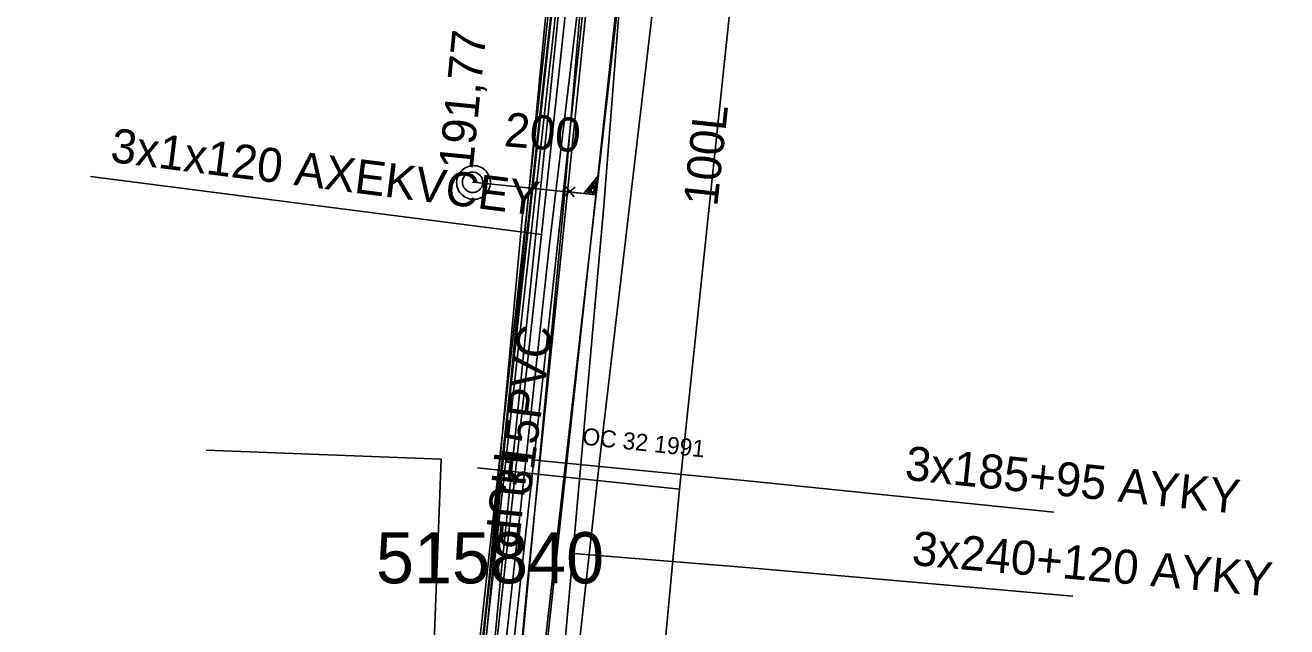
# Model space of a CAD drawing. Extents: x -746464 to -745690, y -1051581 to -1049993.
# Drawn here: x -746152.23 to -746115.23, y -1050945.76 to -1050928.11 of the extents above; entities that cross this region are included whole.
import ezdxf

# ---------------------------------------------------------------- set-up
doc = ezdxf.new("R2010")
doc.units = 0
for name, color, linetype in [('04_CETIN_neprovozovane', 7, 'Continuous'), ('04_CETIN_sdelovaci_podzem', 7, 'Continuous'), ('37_TVNET_sdelovaci_televizni kabely', 7, 'Continuous'), ('45_Eltodo_napajeci_kabel_NN', 7, 'Continuous'), ('45_Eltodo_popisy', 7, 'Continuous'), ('45_Eltodo_vedeni_NN_zemni', 7, 'Continuous'), ('48_Prazs_plynarenska_STL', 7, 'Continuous'), ('48_Prazs_plynarenska_STL_popisy', 7, 'Continuous'), ('51_PVaK_kanal_jednotna_neoverena poloha_pripojka', 7, 'Continuous'), ('51_PVaK_kanal_jednotna_overena poloha_rad', 7, 'Continuous'), ('51_PVaK_kanal_negravitacni_overena poloha', 7, 'Continuous'), ('51_PVaK_kanal_objekty', 7, 'Continuous'), ('51_PVaK_kanal_popisy', 7, 'Continuous'), ('51_PVaK_vodovod_NEPROVOZUJE PVK_neoverene poloha', 7, 'Continuous'), ('51_PVaK_vodovod_popisy', 7, 'Continuous'), ('55_PREdi_chranicky', 7, 'Continuous'), ('55_PREdi_NN', 7, 'Continuous'), ('55_PREdi_NN_popisy', 7, 'Continuous'), ('55_PREdi_VN', 7, 'Continuous'), ('55_PREdi_VN_popisy', 7, 'Continuous'), ('55_PREdi_ZRUSENE_elektro', 7, 'Continuous')]:
    doc.layers.add(name, color=color, linetype=linetype)

msp = doc.modelspace()

# ---------------------------------------------------------------- linework, layer by layer
at = {"layer": '04_CETIN_neprovozovane'}
msp.add_lwpolyline([(-746139.1, -1050955.08), (-746136.85, -1050934.54), (-746132.62, -1050899.26), (-746131.56, -1050889.42), (-746130.25, -1050875.59), (-746129.56, -1050868.17)], dxfattribs=at)
at = {"layer": '04_CETIN_sdelovaci_podzem'}
msp.add_lwpolyline([(-746139.76, -1050955.44), (-746136.33, -1050924.64), (-746133.72, -1050901.04), (-746133.09, -1050894.99)], dxfattribs=at)
at = {"layer": '37_TVNET_sdelovaci_televizni kabely'}
for points in [[(-745984.595, -1050626.363), (-746079.15, -1050602.616), (-746117.902, -1050728.62), (-746140.499, -1050964.785), (-746150.343, -1051014.385), (-746134.374, -1051025.766), (-746053.56, -1051028.358)], [(-746179.6, -1050952.103), (-746140.684, -1050957.917), (-746140.028, -1050940.845), (-746146.921, -1050940.58)]]:
    msp.add_lwpolyline(points, dxfattribs=at)
at = {"layer": '45_Eltodo_napajeci_kabel_NN'}
msp.add_lwpolyline([(-746165.45, -1051019.12), (-746165.712, -1051018.023), (-746163.467, -1051013.836), (-746155.197, -1051018.912), (-746150.32, -1051019.043), (-746148.604, -1051010.158), (-746143.982, -1050988.385), (-746139.729, -1050968.164), (-746137.496, -1050944.441), (-746135.374, -1050923.74), (-746132.775, -1050899.638), (-746130.229, -1050876.488), (-746127.576, -1050852.278), (-746125.136, -1050831.143), (-746122.376, -1050803.534), (-746119.744, -1050781.489), (-746120.222, -1050780.456), (-746117.893, -1050761.331)], dxfattribs=at)
at = {"layer": '45_Eltodo_vedeni_NN_zemni'}
for points in [[(-746138.292, -1050944.363), (-746136.17, -1050923.656)], [(-746140.521, -1050968.044), (-746138.292, -1050944.363)]]:
    msp.add_lwpolyline(points, dxfattribs=at)
at = {"layer": '48_Prazs_plynarenska_STL'}
for points in [[(-746134.09, -1050952.91), (-746133.039, -1050941.724), (-746129.85, -1050911.42), (-746128.924, -1050901.967)], [(-746133.039, -1050941.724), (-746138.962, -1050941.099)]]:
    msp.add_lwpolyline(points, dxfattribs=at)
at = {"layer": '51_PVaK_kanal_jednotna_neoverena poloha_pripojka'}
msp.add_line((-746139.11, -1050932.72), (-746135.482, -1050933.089), dxfattribs=at)
at = {"layer": '51_PVaK_kanal_jednotna_overena poloha_rad'}
msp.add_lwpolyline([(-746138.29, -1050957.71), (-746135.482, -1050933.089), (-746132.48, -1050906.76)], dxfattribs=at)
at = {"layer": '51_PVaK_kanal_negravitacni_overena poloha'}
msp.add_lwpolyline([(-746129.99, -1050889.91), (-746131.16, -1050900.96), (-746132.82, -1050919.05), (-746135.39, -1050940.9), (-746136.9, -1050954.59)], dxfattribs=at)
at = {"layer": '51_PVaK_kanal_objekty'}
for p, q in [((-746136.097, -1050932.863), (-746136.417, -1050933.115)), ((-746136.39, -1050932.841), (-746136.134, -1050933.153))]:
    msp.add_line(p, q, dxfattribs=at)
for points in [[(-746138.58, -1050932.73), (-746138.59, -1050932.68), (-746138.59, -1050932.63), (-746138.61, -1050932.58), (-746138.63, -1050932.53), (-746138.65, -1050932.48), (-746138.68, -1050932.44), (-746138.71, -1050932.4), (-746138.75, -1050932.36), (-746138.79, -1050932.33), (-746138.83, -1050932.3), (-746138.88, -1050932.28), (-746138.93, -1050932.26), (-746138.98, -1050932.24), (-746139.03, -1050932.24), (-746139.08, -1050932.23), (-746139.13, -1050932.24), (-746139.18, -1050932.24), (-746139.23, -1050932.26), (-746139.28, -1050932.28), (-746139.33, -1050932.3), (-746139.37, -1050932.33), (-746139.41, -1050932.36), (-746139.45, -1050932.4), (-746139.48, -1050932.44), (-746139.51, -1050932.48), (-746139.53, -1050932.53), (-746139.55, -1050932.58), (-746139.57, -1050932.63), (-746139.57, -1050932.68), (-746139.58, -1050932.73), (-746139.57, -1050932.78), (-746139.57, -1050932.83), (-746139.55, -1050932.88), (-746139.53, -1050932.93), (-746139.51, -1050932.98), (-746139.48, -1050933.02), (-746139.45, -1050933.06), (-746139.41, -1050933.1), (-746139.37, -1050933.13), (-746139.33, -1050933.16), (-746139.28, -1050933.18), (-746139.23, -1050933.2), (-746139.18, -1050933.22), (-746139.13, -1050933.22), (-746139.08, -1050933.23), (-746139.03, -1050933.22), (-746138.98, -1050933.22), (-746138.93, -1050933.2), (-746138.88, -1050933.18), (-746138.83, -1050933.16), (-746138.79, -1050933.13), (-746138.75, -1050933.1), (-746138.71, -1050933.06), (-746138.68, -1050933.02), (-746138.65, -1050932.98), (-746138.63, -1050932.93), (-746138.61, -1050932.88), (-746138.59, -1050932.83), (-746138.59, -1050932.78), (-746138.58, -1050932.73)], [(-746138.81, -1050932.72), (-746138.81, -1050932.69), (-746138.816, -1050932.66), (-746138.822, -1050932.63), (-746138.834, -1050932.6), (-746138.852, -1050932.57), (-746138.87, -1050932.546), (-746138.888, -1050932.522), (-746138.912, -1050932.498), (-746138.936, -1050932.48), (-746138.96, -1050932.462), (-746138.99, -1050932.444), (-746139.02, -1050932.432), (-746139.05, -1050932.426), (-746139.08, -1050932.42), (-746139.11, -1050932.42), (-746139.14, -1050932.42), (-746139.17, -1050932.426), (-746139.2, -1050932.432), (-746139.23, -1050932.444), (-746139.26, -1050932.462), (-746139.284, -1050932.48), (-746139.308, -1050932.498), (-746139.332, -1050932.522), (-746139.35, -1050932.546), (-746139.368, -1050932.57), (-746139.386, -1050932.6), (-746139.398, -1050932.63), (-746139.404, -1050932.66), (-746139.41, -1050932.69), (-746139.41, -1050932.72), (-746139.41, -1050932.75), (-746139.404, -1050932.78), (-746139.398, -1050932.81), (-746139.386, -1050932.84), (-746139.368, -1050932.87), (-746139.35, -1050932.894), (-746139.332, -1050932.918), (-746139.308, -1050932.942), (-746139.284, -1050932.96), (-746139.26, -1050932.978), (-746139.23, -1050932.996), (-746139.2, -1050933.008), (-746139.17, -1050933.014), (-746139.14, -1050933.02), (-746139.11, -1050933.02), (-746139.08, -1050933.02), (-746139.05, -1050933.014), (-746139.02, -1050933.008), (-746138.99, -1050932.996), (-746138.96, -1050932.978), (-746138.936, -1050932.96), (-746138.912, -1050932.942), (-746138.888, -1050932.918), (-746138.87, -1050932.894), (-746138.852, -1050932.87), (-746138.834, -1050932.84), (-746138.822, -1050932.81), (-746138.816, -1050932.78), (-746138.81, -1050932.75), (-746138.81, -1050932.72)], [(-746136.283, -1050932.999), (-746135.482, -1050933.09), (-746135.417, -1050932.518), (-746135.844, -1050933.049)], [(-746135.758, -1050933.016), (-746135.525, -1050933.043), (-746135.483, -1050932.677), (-746135.759, -1050933.02)], [(-746135.669, -1050932.983), (-746135.553, -1050932.997), (-746135.531, -1050932.809), (-746135.67, -1050932.987)]]:
    msp.add_lwpolyline(points, dxfattribs=at)
at = {"layer": '51_PVaK_vodovod_NEPROVOZUJE PVK_neoverene poloha'}
msp.add_lwpolyline([(-746131.754, -1050898.624), (-746138.364, -1050959.474), (-746155.156, -1050956.606)], dxfattribs=at)
at = {"layer": '55_PREdi_chranicky'}
msp.add_lwpolyline([(-746133.32, -1050900.25), (-746132.824, -1050900.311), (-746133.973, -1050909.636), (-746135.143, -1050920.923), (-746136.593, -1050934.304), (-746138.515, -1050951.796), (-746139.037, -1050954.452), (-746139.295, -1050956.338), (-746139.79, -1050956.27), (-746140.285, -1050956.202), (-746140.023, -1050954.288), (-746139.505, -1050951.644), (-746137.587, -1050934.196), (-746136.137, -1050920.817), (-746134.967, -1050909.524), (-746133.816, -1050900.189), (-746133.32, -1050900.25)], close=True, dxfattribs=at)
at = {"layer": '55_PREdi_NN'}
for points in [[(-746079.707, -1050608.094), (-746081.337, -1050613.521), (-746088.598, -1050639.168), (-746100.883, -1050680.307), (-746109.804, -1050710.935), (-746113.542, -1050724.97), (-746114.797, -1050736.143), (-746116.957, -1050755.942), (-746121.273, -1050791.507), (-746121.329, -1050792.488), (-746122.44, -1050801.822), (-746124.772, -1050826.479), (-746132.514, -1050898.319), (-746135.263, -1050933.408), (-746137.115, -1050954.341), (-746141.612, -1050953.806)], [(-746128.424, -1050850.797), (-746130.254, -1050868.095), (-746132.604, -1050889.306), (-746136.454, -1050924.495), (-746139.792, -1050954.992)], [(-746135.751, -1050908.178), (-746134.311, -1050908.3), (-746136.43, -1050933.328), (-746138.298, -1050953.123), (-746141.477, -1050952.698)], [(-746141.329, -1050951.481), (-746139.301, -1050951.689), (-746137.593, -1050933.135)]]:
    msp.add_lwpolyline(points, dxfattribs=at)
at = {"layer": '55_PREdi_NN_popisy'}
for points in [[(-746137.381, -1050940.862), (-746130.951, -1050941.486), (-746122.062, -1050942.398)], [(-746136.147, -1050943.61), (-746131.087, -1050944.021), (-746121.501, -1050944.866)]]:
    msp.add_lwpolyline(points, dxfattribs=at)
at = {"layer": '55_PREdi_VN'}
for points in [[(-746142.76, -1050982.05), (-746141.66, -1050970.61), (-746140.95, -1050966.94), (-746140.63, -1050965.04), (-746139.79, -1050956.27), (-746139.53, -1050954.37), (-746139.01, -1050951.72), (-746137.09, -1050934.25), (-746135.64, -1050920.87), (-746134.47, -1050909.58), (-746133.32, -1050900.25), (-746132.97, -1050895.76), (-746132.34, -1050889.94), (-746131.88, -1050884.63), (-746131.62, -1050883.43)], [(-746131.62, -1050883.43), (-746131.88, -1050884.63), (-746132.34, -1050889.94), (-746132.97, -1050895.76), (-746133.32, -1050900.25), (-746134.47, -1050909.58), (-746135.64, -1050920.87), (-746137.09, -1050934.25), (-746139.01, -1050951.72), (-746139.53, -1050954.37), (-746139.79, -1050956.27), (-746140.63, -1050965.04), (-746140.95, -1050966.94), (-746141.66, -1050970.61), (-746142.086, -1050975.043)]]:
    msp.add_lwpolyline(points, dxfattribs=at)
at = {"layer": '55_PREdi_VN_popisy'}
msp.add_lwpolyline([(-746150.321, -1050932.554), (-746149.329, -1050932.679), (-746137.09, -1050934.25)], dxfattribs=at)
at = {"layer": '55_PREdi_ZRUSENE_elektro'}
msp.add_lwpolyline([(-746142.688, -1050977.425), (-746142.056, -1050970.553), (-746141.344, -1050966.869), (-746141.027, -1050964.988), (-746140.187, -1050956.224), (-746139.925, -1050954.304), (-746139.406, -1050951.66), (-746137.488, -1050934.207), (-746136.038, -1050920.828), (-746134.867, -1050909.535), (-746133.718, -1050900.21), (-746133.368, -1050895.723), (-746132.738, -1050889.901), (-746132.276, -1050884.57), (-746132.016, -1050883.367)], dxfattribs=at)

# ---------------------------------------------------------------- texts
at = {"layer": '45_Eltodo_popisy'}
msp.add_text('515840', height=1.5, dxfattribs=at).set_placement((-746141.945, -1050944.485))
at = {"layer": '48_Prazs_plynarenska_STL_popisy'}
for s, height, rotation, p in [('OC 32 1991', 0.5, 353.9764, (-746135.91, -1050940.415)), ('HUP', 1, 263.98, (-746138.462, -1050940.599))]:
    msp.add_text(s, height=height, rotation=rotation, dxfattribs=at).set_placement(p)
at = {"layer": '51_PVaK_kanal_popisy'}
for s, rotation, p in [('191,77', 84.3273, (-746139.108, -1050932.385)), ('200', 355.1915, (-746138.208, -1050931.662)), ('315PVC', 82.4951, (-746137.412, -1050941.92))]:
    msp.add_text(s, height=1, rotation=rotation, dxfattribs=at).set_placement(p)
at = {"layer": '51_PVaK_vodovod_popisy'}
msp.add_text('100L', height=1, rotation=83.7995, dxfattribs=at).set_placement((-746131.936, -1050933.454))
at = {"layer": '55_PREdi_NN_popisy'}
for s, rotation, p in [('3x185+95 AYKY', 354.1472, (-746126.455, -1050941.445)), ('3x240+120 AYKY', 354.9654, (-746126.25, -1050943.945))]:
    msp.add_text(s, height=1, rotation=rotation, dxfattribs=at).set_placement(p)
at = {"layer": '55_PREdi_VN_popisy'}
msp.add_text('3x1x120 AXEKVCEY', height=1, rotation=352.7977, dxfattribs=at).set_placement((-746149.762, -1050932.12))

doc.saveas('drawing.dxf')
